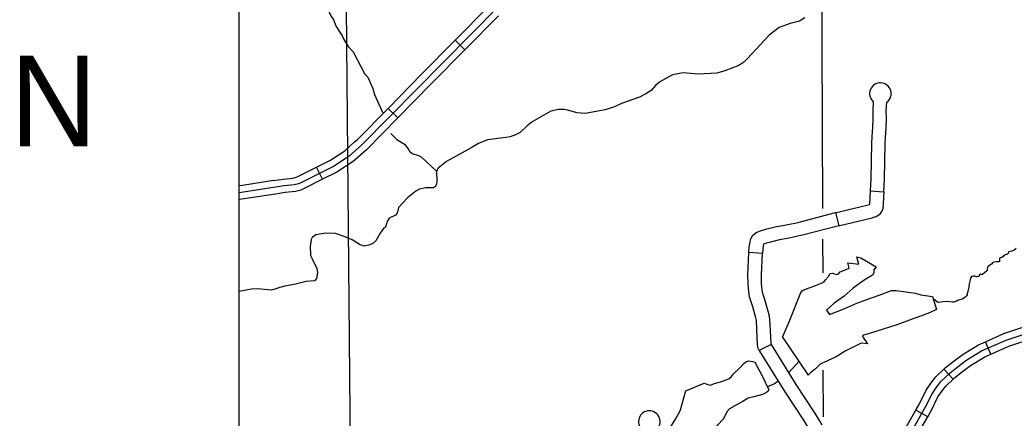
# Model space of a CAD drawing. Extents: x 1212896 to 1368412, y 378476 to 478763.
# Drawn here: x 1254978 to 1265961, y 395366 to 399763 of the extents above; entities that cross this region are included whole.
import ezdxf

# ---------------------------------------------------------------- set-up
doc = ezdxf.new("R2010")
doc.units = 0
for name, color, linetype in [('1', 7, 'Continuous'), ('Level 31', 7, 'Continuous'), ('Level 32', 7, 'Continuous'), ('Level 35', 7, 'Continuous'), ('Level 5', 7, 'Continuous'), ('R_Draft', 7, 'Continuous')]:
    doc.layers.add(name, color=color, linetype=linetype)

msp = doc.modelspace()

# ---------------------------------------------------------------- linework, layer by layer
at = {"layer": '1'}
msp.add_lwpolyline([(1257400, 437504), (1319317, 437504), (1319317, 388319), (1257400, 388319)], close=True, dxfattribs=at)
at = {"layer": 'Level 31'}
for p, q in [((1259893, 399432), (1259787, 399538)), ((1259045, 398786), (1259152, 398680)), ((1259152, 398680), (1259152, 398680)), ((1259152, 398680), (1259152, 398680)), ((1258322, 398003), (1258254, 398137)), ((1264371, 397874), (1264521, 397865)), ((1263987, 397635), (1264024, 397490)), ((1263181, 397182), (1263031, 397193)), ((1263279, 396180), (1263145, 396112))]:
    msp.add_line(p, q, dxfattribs=at)
for points in [[(1260958, 400554), (1260910, 400489), (1260842, 400422), (1260711, 400357), (1260616, 400280), (1260560, 400212), (1258755, 398383), (1258616, 398258), (1258441, 398146), (1258080, 397963), (1258057, 397953), (1258009, 397940), (1257899, 397929), (1257447, 397861), (1257400, 397855)], [(1259787, 399538), (1260157, 399913)], [(1260264, 399808), (1259893, 399432)], [(1259416, 399162), (1259787, 399538)], [(1259893, 399432), (1259523, 399056)], [(1259416, 399162), (1259045, 398786)], [(1259523, 399056), (1259152, 398680)], [(1264405, 398861), (1264399, 398763), (1264400, 398678), (1264396, 398573), (1264389, 398477), (1264387, 398399)], [(1264537, 398396), (1264539, 398469), (1264546, 398564), (1264550, 398676), (1264549, 398759), (1264555, 398855)], [(1258676, 398415), (1258703, 398438), (1259045, 398786)], [(1259152, 398680), (1258806, 398330), (1258776, 398303)], [(1258254, 398137), (1258403, 398212), (1258569, 398319), (1258676, 398415)], [(1264387, 398399), (1264379, 398011), (1264371, 397874)], [(1264521, 397865), (1264529, 398005), (1264537, 398396)], [(1258776, 398303), (1258660, 398199), (1258478, 398082), (1258322, 398003)], [(1257780, 397988), (1257889, 398005), (1257995, 398016), (1258031, 398025), (1258047, 398032), (1258254, 398137)], [(1257780, 397988), (1257437, 397936), (1257400, 397932)], [(1258322, 398003), (1258112, 397897), (1258082, 397883), (1258021, 397868), (1257908, 397856), (1257802, 397840)], [(1257802, 397840), (1257457, 397788), (1257400, 397781)], [(1264371, 397874), (1264363, 397726)], [(1264521, 397865), (1264511, 397673)], [(1263987, 397635), (1263998, 397638), (1264363, 397726)], [(1263478, 397509), (1263557, 397524), (1263587, 397531), (1263987, 397635)], [(1264024, 397490), (1264035, 397492), (1264392, 397579), (1264408, 397583), (1264425, 397589), (1264437, 397594), (1264451, 397600), (1264467, 397611), (1264481, 397622), (1264496, 397641), (1264511, 397673)], [(1263031, 397193), (1263035, 397252), (1263040, 397289), (1263049, 397333), (1263070, 397381), (1263113, 397414), (1263159, 397434), (1263231, 397455), (1263336, 397480), (1263424, 397498), (1263478, 397509)], [(1264024, 397490), (1263622, 397385), (1263587, 397377), (1263508, 397362)], [(1263508, 397362), (1263454, 397351), (1263368, 397334), (1263269, 397310), (1263210, 397293), (1263192, 397285), (1263188, 397265), (1263185, 397238), (1263181, 397182)], [(1263060, 396640), (1263038, 396707), (1263029, 396760), (1263022, 396844), (1263020, 396948), (1263031, 397191), (1263031, 397193)], [(1263202, 396688), (1263184, 396743), (1263178, 396778), (1263172, 396851), (1263170, 396947), (1263181, 397182), (1263181, 397182)], [(1263145, 396112), (1263134, 396135), (1263126, 396175), (1263124, 396260), (1263114, 396444), (1263108, 396475), (1263075, 396593), (1263060, 396640)], [(1263279, 396180), (1263277, 396183), (1263276, 396191), (1263273, 396267), (1263263, 396460), (1263255, 396508), (1263219, 396637), (1263202, 396688)], [(1263555, 395739), (1263280, 396178), (1263279, 396180)], [(1263145, 396112), (1263149, 396105), (1263428, 395658)], [(1263840, 395293), (1263760, 395424), (1263555, 395739)], [(1263428, 395658), (1263633, 395343), (1263712, 395214)]]:
    msp.add_lwpolyline(points, dxfattribs=at)
for centre, start, end in [((1264484, 398949), 306.853, 228.4184), ((1261931, 395328), 318.5685, 240.1612)]:
    msp.add_arc(centre, 119, start, end, dxfattribs=at)
at = {"layer": 'Level 32'}
for p, q in [((1265705, 396073), (1265645, 396210)), ((1265287, 395797), (1265184, 395906)), ((1265007, 395381), (1264876, 395455))]:
    msp.add_line(p, q, dxfattribs=at)
for points in [[(1265645, 396210), (1265847, 396299), (1266145, 396398)], [(1264835, 395228), (1264983, 395489), (1265056, 395636), (1265106, 395712), (1265152, 395770), (1265254, 395866), (1265345, 395939), (1265440, 396008), (1265602, 396108), (1265874, 396228), (1266226, 396344)], [(1265184, 395906), (1265203, 395924), (1265299, 396000), (1265397, 396071), (1265567, 396176), (1265645, 396210)], [(1265705, 396073), (1265901, 396159), (1266192, 396255)], [(1265287, 395797), (1265302, 395811), (1265390, 395881), (1265481, 395947), (1265637, 396043), (1265705, 396073)], [(1264876, 395455), (1264916, 395524), (1264990, 395674), (1265044, 395757), (1265095, 395821), (1265184, 395906)], [(1265007, 395381), (1265048, 395454), (1265120, 395600), (1265166, 395669), (1265206, 395720), (1265287, 395797)], [(1264620, 394992), (1264768, 395265), (1264876, 395455)], [(1264751, 394920), (1264899, 395192), (1265007, 395381)]]:
    msp.add_lwpolyline(points, dxfattribs=at)
at = {"layer": 'Level 35'}
for points in [[(1258090, 400418), (1258124, 400360), (1258139, 400288), (1258193, 400228), (1258223, 400171), (1258232, 400144), (1258261, 400100), (1258322, 400028), (1258351, 399970), (1258380, 399881), (1258418, 399800), (1258442, 399768), (1258465, 399703), (1258479, 399678), (1258539, 399588), (1258556, 399547), (1258604, 399470), (1258658, 399409), (1258790, 399163), (1258820, 399129), (1258877, 399007), (1258897, 398940), (1258976, 398759), (1258982, 398739)], [(1263648, 399784), (1263590, 399750), (1263488, 399722), (1263365, 399678), (1263257, 399594), (1263014, 399333), (1262976, 399297), (1262919, 399259), (1262767, 399199), (1262677, 399175), (1262466, 399163)], [(1262466, 399163), (1262306, 399177), (1262189, 399156), (1262049, 399079), (1261998, 399040), (1261953, 398985), (1261893, 398946), (1261822, 398911), (1261623, 398841), (1261545, 398804), (1261442, 398770), (1261221, 398731), (1261134, 398737), (1261026, 398767), (1260991, 398772), (1260928, 398773), (1260843, 398754), (1260636, 398639), (1260581, 398593), (1260504, 398519), (1260454, 398494), (1260395, 398473), (1260345, 398463), (1260142, 398440), (1260043, 398398), (1259963, 398349), (1259690, 398199), (1259597, 398124), (1259579, 398093), (1259584, 397974), (1259581, 397952), (1259569, 397923), (1259546, 397907), (1259460, 397910), (1259391, 397893), (1259352, 397873), (1259261, 397800), (1259160, 397690), (1259145, 397630), (1259128, 397608), (1259056, 397573), (1259035, 397536), (1259017, 397476), (1258994, 397459), (1258957, 397409), (1258910, 397324), (1258877, 397294), (1258834, 397274), (1258780, 397266), (1258736, 397278), (1258648, 397334), (1258573, 397366), (1258464, 397403), (1258357, 397409), (1258309, 397402), (1258249, 397388), (1258208, 397361), (1258196, 397338), (1258183, 397261), (1258190, 397163), (1258205, 397123), (1258257, 397018)], [(1259074, 398510), (1259141, 398442), (1259226, 398390), (1259269, 398338), (1259283, 398312), (1259311, 398288), (1259380, 398265), (1259414, 398248), (1259579, 398093)], [(1265985, 397237), (1265961, 397221), (1265935, 397211), (1265917, 397207), (1265901, 397202), (1265887, 397178), (1265877, 397171), (1265865, 397168), (1265852, 397166), (1265839, 397152), (1265827, 397140), (1265811, 397135), (1265801, 397128), (1265799, 397121), (1265799, 397114), (1265799, 397097), (1265789, 397092), (1265775, 397090), (1265761, 397090), (1265741, 397088), (1265727, 397083), (1265711, 397066), (1265694, 397054)], [(1263402, 396261), (1263477, 396428), (1263604, 396753), (1263618, 396770), (1263639, 396784), (1263767, 396832), (1263824, 396854), (1263859, 396867), (1263877, 396893), (1263912, 396929), (1263929, 396964), (1263956, 396968), (1264004, 396951), (1264017, 396955), (1264039, 396981), (1264105, 397008), (1264140, 397021), (1264123, 397082), (1264246, 397065), (1264224, 397148), (1264267, 397135), (1264439, 397038), (1264412, 397003), (1264412, 396972), (1264395, 396946), (1264303, 396889), (1264184, 396801), (1264083, 396713), (1263969, 396630), (1263890, 396559), (1263921, 396511), (1264092, 396577), (1264224, 396634), (1264333, 396674), (1264469, 396722), (1264606, 396775), (1264658, 396775), (1264873, 396744), (1264931, 396726), (1265058, 396709), (1265102, 396564), (1265027, 396529), (1264847, 396463), (1264667, 396397), (1264364, 396300), (1264298, 396283), (1264285, 396274), (1264294, 396256), (1264342, 396186), (1264272, 396195), (1264096, 396107), (1263995, 396041), (1263859, 395979), (1263820, 395962), (1263767, 395909), (1263710, 395865), (1263686, 395839)], [(1265694, 397054), (1265670, 397037), (1265667, 397028), (1265665, 397013), (1265663, 396997), (1265659, 396991), (1265635, 396971), (1265616, 396954), (1265608, 396949), (1265595, 396957), (1265589, 396957), (1265580, 396947), (1265566, 396930), (1265554, 396926), (1265542, 396925), (1265527, 396932), (1265507, 396933), (1265492, 396930), (1265484, 396919)], [(1258257, 397018), (1258265, 396970), (1258253, 396909), (1258232, 396882), (1258142, 396873), (1258023, 396844), (1257887, 396818), (1257758, 396779), (1257606, 396793), (1257536, 396790), (1257400, 396764)], [(1265484, 396919), (1265474, 396892), (1265470, 396864), (1265464, 396846), (1265462, 396819), (1265460, 396801), (1265455, 396786), (1265450, 396765), (1265444, 396737), (1265442, 396728), (1265436, 396718), (1265431, 396712), (1265419, 396702), (1265405, 396692), (1265386, 396680), (1265359, 396673), (1265337, 396665), (1265317, 396654), (1265308, 396649), (1265294, 396647), (1265282, 396647), (1265251, 396651), (1265232, 396652), (1265179, 396649), (1265127, 396643), (1265114, 396647), (1265080, 396672), (1265067, 396680)], [(1263402, 396261), (1263686, 395839)], [(1262131, 395210), (1262221, 395355), (1262273, 395447), (1262335, 395667), (1262537, 395751), (1262576, 395737), (1262607, 395729), (1262642, 395746), (1262730, 395772), (1262809, 395799), (1262840, 395825), (1262862, 395856), (1262928, 395917), (1262971, 395966), (1262998, 395988), (1263029, 395997), (1263072, 395991), (1263098, 395983)], [(1263098, 395983), (1263182, 395825), (1263252, 395680)], [(1263583, 395992), (1263472, 395870)], [(1263356, 395774), (1263314, 395746), (1263236, 395713)], [(1263252, 395680), (1263244, 395664), (1263224, 395649), (1263182, 395627), (1263086, 395601), (1263024, 395588), (1262963, 395548), (1262901, 395518), (1262818, 395469), (1262787, 395434), (1262752, 395359), (1262686, 395289), (1262625, 395201), (1262563, 395140), (1262515, 395083), (1262453, 395025), (1262335, 394938), (1262207, 394859)]]:
    msp.add_lwpolyline(points, dxfattribs=at)
at = {"layer": 'Level 5'}
for points in [[(1263847, 397680), (1263838, 400429)], [(1258654, 392826), (1258629, 395019), (1258582, 400317)], [(1263850, 396970), (1263848, 397343)], [(1263855, 395381), (1263853, 395895)]]:
    msp.add_lwpolyline(points, dxfattribs=at)

# ---------------------------------------------------------------- texts
at = {"layer": 'R_Draft'}
msp.add_text('N', height=1000, dxfattribs=at).set_placement((1254868, 398368))

doc.saveas('drawing.dxf')
